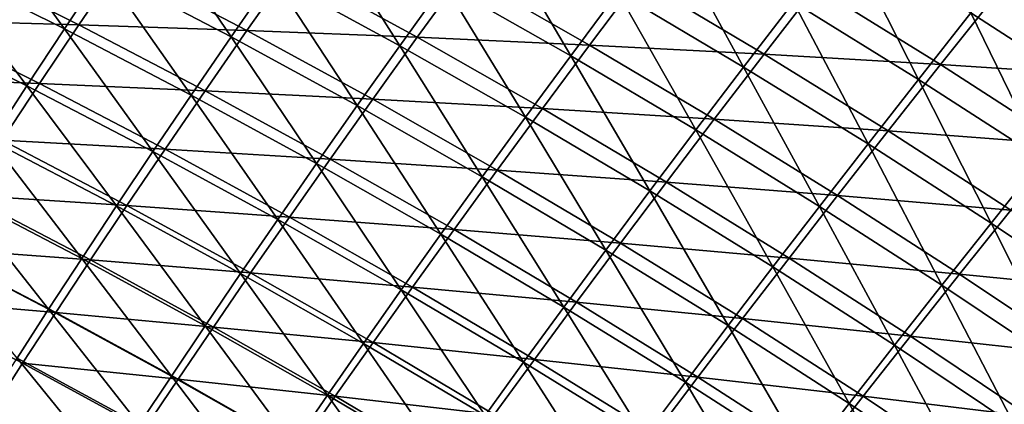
# Model space of a CAD drawing. Header units: metres. Extents: x -1 to 1402, y -1402 to 1.
# Tile 426 of 453: x 1076 to 1125, y -159 to -140. Entities that reach past the tile are written whole.
import ezdxf

# ---------------------------------------------------------------- set-up
doc = ezdxf.new("R2010")
doc.units = ezdxf.units.M

msp = doc.modelspace()

# ---------------------------------------------------------------- linework, layer by layer
at = {"layer": 'None0'}
for points in [[(1124.188843, -133.005203, -30.944132), (1137.031738, -141.316284, -30.947189), (1126.619507, -131.659164, -29.542799)], [(1137.031738, -141.316284, -30.947189), (1124.188843, -133.005203, -30.944132), (1133.046265, -138.878265, -32.354538)], [(1077.775635, -140.021011, -255.951675), (1071.415161, -136.846786, -255.955688), (1073.331055, -133.912048, -227.987076)], [(1079.727295, -137.105148, -227.983154), (1077.775635, -140.021011, -255.951675), (1073.331055, -133.912048, -227.987076)], [(1079.727295, -137.105148, -227.983154), (1081.771484, -134.089813, -200.031525), (1086.065063, -140.410736, -227.979401)], [(1086.065063, -140.410736, -227.979401), (1081.771484, -134.089813, -200.031525), (1088.14502, -137.415497, -200.027969)], [(1088.14502, -137.415497, -200.027969), (1090.320557, -134.319656, -172.095856), (1094.45752, -140.854294, -200.024582)], [(1090.320557, -134.319656, -172.095856), (1096.668335, -137.779938, -172.092758), (1094.45752, -140.854294, -200.024582)], [(1098.977295, -134.604309, -144.182632), (1102.952759, -141.353485, -172.089828), (1096.668335, -137.779938, -172.092758)], [(1098.977295, -134.604309, -144.182632), (1105.296265, -138.200882, -144.180069), (1102.952759, -141.353485, -172.089828)], [(1105.296265, -138.200882, -144.180069), (1107.73938, -134.946884, -116.295372), (1111.549316, -141.910599, -144.177643)], [(1107.73938, -134.946884, -116.295372), (1114.026001, -138.681274, -116.293365), (1111.549316, -141.910599, -144.177643)], [(1120.244141, -142.528641, -116.291489), (1114.026001, -138.681274, -116.293365), (1116.603027, -135.35144, -88.441719)], [(1116.603027, -135.35144, -88.441719), (1122.853271, -139.225113, -88.440414), (1120.244141, -142.528641, -116.291489)], [(1125.562866, -135.82196, -60.62711), (1129.032593, -143.211472, -88.439194), (1122.853271, -139.225113, -88.440414)], [(1069.587646, -139.68367, -283.938385), (1071.415161, -136.846786, -255.955688), (1075.912842, -142.839462, -283.934418)], [(1078.499878, -139.814362, -227.587738), (1072.167236, -136.646622, -227.592346), (1070.250122, -139.582672, -255.572815)], [(1071.415161, -136.846786, -255.955688), (1077.775635, -140.021011, -255.951675), (1075.912842, -142.839462, -283.934418)], [(1080.545044, -136.797607, -199.623489), (1072.167236, -136.646622, -227.592346), (1078.499878, -139.814362, -227.587738)], [(1086.857178, -140.097031, -199.619278), (1080.545044, -136.797607, -199.623489), (1078.499878, -139.814362, -227.587738)], [(1089.033447, -136.999573, -171.674149), (1080.545044, -136.797607, -199.623489), (1086.857178, -140.097031, -199.619278)], [(1095.322144, -140.432419, -171.670471), (1089.033447, -136.999573, -171.674149), (1086.857178, -140.097031, -199.619278)], [(1097.63147, -137.254852, -143.746887), (1089.033447, -136.999573, -171.674149), (1095.322144, -140.432419, -171.670471)], [(1077.775635, -140.021011, -255.951675), (1079.727295, -137.105148, -227.983154), (1084.077637, -143.307205, -255.94783)], [(1084.077637, -143.307205, -255.94783), (1079.727295, -137.105148, -227.983154), (1086.065063, -140.410736, -227.979401)], [(1086.065063, -140.410736, -227.979401), (1088.14502, -137.415497, -200.027969), (1092.341919, -143.828949, -227.97583)], [(1092.341919, -143.828949, -227.97583), (1088.14502, -137.415497, -200.027969), (1094.45752, -140.854294, -200.024582)], [(1103.893311, -140.822754, -143.743805), (1097.63147, -137.254852, -143.746887), (1095.322144, -140.432419, -171.670471)], [(1106.336426, -137.566498, -115.845772), (1097.63147, -137.254852, -143.746887), (1103.893311, -140.822754, -143.743805)], [(1094.45752, -140.854294, -200.024582), (1096.668335, -137.779938, -172.092758), (1100.706665, -144.405869, -200.021378)], [(1096.668335, -137.779938, -172.092758), (1102.952759, -141.353485, -172.089828), (1100.706665, -144.405869, -200.021378)], [(1112.567627, -141.271011, -115.843384), (1106.336426, -137.566498, -115.845772), (1103.893311, -140.822754, -143.743805)], [(1115.143921, -137.938599, -87.97934), (1106.336426, -137.566498, -115.845772), (1112.567627, -141.271011, -115.843384)], [(1121.340454, -141.781296, -87.977814), (1115.143921, -137.938599, -87.97934), (1112.567627, -141.271011, -115.843384)], [(1124.048706, -138.375107, -60.152367), (1115.143921, -137.938599, -87.97934), (1121.340454, -141.781296, -87.977814)], [(1105.296265, -138.200882, -144.180069), (1109.171387, -145.039764, -172.087067), (1102.952759, -141.353485, -172.089828)], [(1105.296265, -138.200882, -144.180069), (1111.549316, -141.910599, -144.177643), (1109.171387, -145.039764, -172.087067)], [(1130.206299, -142.357376, -60.151833), (1124.048706, -138.375107, -60.152367), (1121.340454, -141.781296, -87.977814)], [(1133.046265, -138.878265, -32.354538), (1124.048706, -138.375107, -60.152367), (1130.206299, -142.357376, -60.151833)], [(1111.549316, -141.910599, -144.177643), (1114.026001, -138.681274, -116.293365), (1117.734253, -145.733002, -144.175369)], [(1114.026001, -138.681274, -116.293365), (1120.244141, -142.528641, -116.291489), (1117.734253, -145.733002, -144.175369)], [(1122.853271, -139.225113, -88.440414), (1126.391602, -146.488495, -116.289742), (1120.244141, -142.528641, -116.291489)], [(1122.853271, -139.225113, -88.440414), (1129.032593, -143.211472, -88.439194), (1126.391602, -146.488495, -116.289742)], [(1068.421509, -142.420776, -283.566467), (1076.546997, -142.731491, -255.568146), (1070.250122, -139.582672, -255.572815)], [(1075.912842, -142.839462, -283.934418), (1074.135864, -145.562561, -311.92749), (1069.587646, -139.68367, -283.938385)], [(1070.250122, -139.582672, -255.572815), (1076.546997, -142.731491, -255.568146), (1078.499878, -139.814362, -227.587738)], [(1076.546997, -142.731491, -255.568146), (1084.776245, -143.093674, -227.583313), (1078.499878, -139.814362, -227.587738)], [(1078.499878, -139.814362, -227.587738), (1084.776245, -143.093674, -227.583313), (1086.857178, -140.097031, -199.619278)], [(1075.912842, -142.839462, -283.934418), (1077.775635, -140.021011, -255.951675), (1082.179932, -146.106674, -283.930634)], [(1082.179932, -146.106674, -283.930634), (1077.775635, -140.021011, -255.951675), (1084.077637, -143.307205, -255.94783)], [(1084.077637, -143.307205, -255.94783), (1086.065063, -140.410736, -227.979401), (1090.319092, -146.705444, -255.944183)], [(1084.776245, -143.093674, -227.583313), (1093.110596, -143.508377, -199.61525), (1086.857178, -140.097031, -199.619278)], [(1086.065063, -140.410736, -227.979401), (1092.341919, -143.828949, -227.97583), (1090.319092, -146.705444, -255.944183)], [(1086.857178, -140.097031, -199.619278), (1093.110596, -143.508377, -199.61525), (1095.322144, -140.432419, -171.670471)], [(1093.110596, -143.508377, -199.61525), (1101.549316, -143.977264, -171.666977), (1095.322144, -140.432419, -171.670471)], [(1095.322144, -140.432419, -171.670471), (1101.549316, -143.977264, -171.666977), (1103.893311, -140.822754, -143.743805)], [(1098.555786, -147.35939, -227.972427), (1092.341919, -143.828949, -227.97583), (1094.45752, -140.854294, -200.024582)], [(1098.555786, -147.35939, -227.972427), (1094.45752, -140.854294, -200.024582), (1100.706665, -144.405869, -200.021378)], [(1101.549316, -143.977264, -171.666977), (1110.090942, -144.502594, -143.740906), (1103.893311, -140.822754, -143.743805)], [(1103.893311, -140.822754, -143.743805), (1110.090942, -144.502594, -143.740906), (1112.567627, -141.271011, -115.843384)], [(1102.952759, -141.353485, -172.089828), (1106.890503, -148.069733, -200.018356), (1100.706665, -144.405869, -200.021378)], [(1102.952759, -141.353485, -172.089828), (1109.171387, -145.039764, -172.087067), (1106.890503, -148.069733, -200.018356)], [(1110.090942, -144.502594, -143.740906), (1118.731934, -145.087372, -115.841141), (1112.567627, -141.271011, -115.843384)], [(1112.567627, -141.271011, -115.843384), (1118.731934, -145.087372, -115.841141), (1121.340454, -141.781296, -87.977814)], [(1111.549316, -141.910599, -144.177643), (1115.322266, -148.838333, -172.084473), (1109.171387, -145.039764, -172.087067)], [(1111.549316, -141.910599, -144.177643), (1117.734253, -145.733002, -144.175369), (1115.322266, -148.838333, -172.084473)], [(1118.731934, -145.087372, -115.841141), (1127.467285, -145.73555, -87.976387), (1121.340454, -141.781296, -87.977814)], [(1121.340454, -141.781296, -87.977814), (1127.467285, -145.73555, -87.976387), (1130.206299, -142.357376, -60.151833)], [(1076.546997, -142.731491, -255.568146), (1068.421509, -142.420776, -283.566467), (1074.683228, -145.551102, -283.56192)], [(1074.135864, -145.562561, -311.92749), (1075.912842, -142.839462, -283.934418), (1080.368774, -148.810959, -311.923859)], [(1082.787842, -145.991333, -255.56369), (1076.546997, -142.731491, -255.568146), (1074.683228, -145.551102, -283.56192)], [(1080.368774, -148.810959, -311.923859), (1075.912842, -142.839462, -283.934418), (1082.179932, -146.106674, -283.930634)], [(1084.776245, -143.093674, -227.583313), (1076.546997, -142.731491, -255.568146), (1082.787842, -145.991333, -255.56369)], [(1117.734253, -145.733002, -144.175369), (1120.244141, -142.528641, -116.291489), (1123.848755, -149.667572, -144.173248)], [(1120.244141, -142.528641, -116.291489), (1126.391602, -146.488495, -116.289742), (1123.848755, -149.667572, -144.173248)], [(1082.179932, -146.106674, -283.930634), (1084.077637, -143.307205, -255.94783), (1088.386353, -149.485367, -283.927032)], [(1090.994019, -146.484375, -227.579102), (1084.776245, -143.093674, -227.583313), (1082.787842, -145.991333, -255.56369)], [(1084.077637, -143.307205, -255.94783), (1090.319092, -146.705444, -255.944183), (1088.386353, -149.485367, -283.927032)], [(1093.110596, -143.508377, -199.61525), (1084.776245, -143.093674, -227.583313), (1090.994019, -146.484375, -227.579102)], [(1090.319092, -146.705444, -255.944183), (1092.341919, -143.828949, -227.97583), (1096.497803, -150.215378, -255.94072)], [(1099.302612, -147.031235, -199.61142), (1093.110596, -143.508377, -199.61525), (1090.994019, -146.484375, -227.579102)], [(1092.341919, -143.828949, -227.97583), (1098.555786, -147.35939, -227.972427), (1096.497803, -150.215378, -255.94072)], [(1101.549316, -143.977264, -171.666977), (1093.110596, -143.508377, -199.61525), (1099.302612, -147.031235, -199.61142)], [(1104.70459, -151.001602, -227.969238), (1098.555786, -147.35939, -227.972427), (1100.706665, -144.405869, -200.021378)], [(1107.712646, -147.633667, -171.663666), (1101.549316, -143.977264, -171.666977), (1099.302612, -147.031235, -199.61142)], [(1100.706665, -144.405869, -200.021378), (1106.890503, -148.069733, -200.018356), (1104.70459, -151.001602, -227.969238)], [(1110.090942, -144.502594, -143.740906), (1101.549316, -143.977264, -171.666977), (1107.712646, -147.633667, -171.663666)], [(1116.221924, -148.293961, -143.738174), (1110.090942, -144.502594, -143.740906), (1107.712646, -147.633667, -171.663666)], [(1118.731934, -145.087372, -115.841141), (1110.090942, -144.502594, -143.740906), (1116.221924, -148.293961, -143.738174)], [(1109.171387, -145.039764, -172.087067), (1113.006836, -151.845383, -200.015518), (1106.890503, -148.069733, -200.018356)], [(1109.171387, -145.039764, -172.087067), (1115.322266, -148.838333, -172.084473), (1113.006836, -151.845383, -200.015518)], [(1124.826782, -149.015045, -115.839043), (1118.731934, -145.087372, -115.841141), (1116.221924, -148.293961, -143.738174)], [(1127.467285, -145.73555, -87.976387), (1118.731934, -145.087372, -115.841141), (1124.826782, -149.015045, -115.839043)], [(1072.441162, -148.192322, -339.926605), (1074.135864, -145.562561, -311.92749), (1078.641113, -151.421799, -339.923248)], [(1072.905273, -148.275391, -311.566406), (1080.888916, -148.791916, -283.557556), (1074.683228, -145.551102, -283.56192)], [(1078.641113, -151.421799, -339.923248), (1074.135864, -145.562561, -311.92749), (1080.368774, -148.810959, -311.923859)], [(1074.683228, -145.551102, -283.56192), (1080.888916, -148.791916, -283.557556), (1082.787842, -145.991333, -255.56369)], [(1117.734253, -145.733002, -144.175369), (1121.403076, -152.748672, -172.082062), (1115.322266, -148.838333, -172.084473)], [(1117.734253, -145.733002, -144.175369), (1123.848755, -149.667572, -144.173248), (1121.403076, -152.748672, -172.082062)], [(1080.368774, -148.810959, -311.923859), (1082.179932, -146.106674, -283.930634), (1086.541138, -152.170258, -311.92041)], [(1080.888916, -148.791916, -283.557556), (1088.970215, -149.362045, -255.559418), (1082.787842, -145.991333, -255.56369)], [(1082.179932, -146.106674, -283.930634), (1088.386353, -149.485367, -283.927032), (1086.541138, -152.170258, -311.92041)], [(1082.787842, -145.991333, -255.56369), (1088.970215, -149.362045, -255.559418), (1090.994019, -146.484375, -227.579102)], [(1090.319092, -146.705444, -255.944183), (1094.530273, -152.975174, -283.923615), (1088.386353, -149.485367, -283.927032)], [(1088.970215, -149.362045, -255.559418), (1097.150879, -149.986099, -227.575089), (1090.994019, -146.484375, -227.579102)], [(1090.319092, -146.705444, -255.944183), (1096.497803, -150.215378, -255.94072), (1094.530273, -152.975174, -283.923615)], [(1090.994019, -146.484375, -227.579102), (1097.150879, -149.986099, -227.575089), (1099.302612, -147.031235, -199.61142)], [(1126.391602, -146.488495, -116.289742), (1129.890503, -153.713837, -144.171295), (1123.848755, -149.667572, -144.173248)], [(1097.150879, -149.986099, -227.575089), (1105.43103, -150.665192, -199.607803), (1099.302612, -147.031235, -199.61142)], [(1099.302612, -147.031235, -199.61142), (1105.43103, -150.665192, -199.607803), (1107.712646, -147.633667, -171.663666)], [(1096.497803, -150.215378, -255.94072), (1098.555786, -147.35939, -227.972427), (1102.611572, -153.836533, -255.937454)], [(1098.555786, -147.35939, -227.972427), (1104.70459, -151.001602, -227.969238), (1102.611572, -153.836533, -255.937454)], [(1105.43103, -150.665192, -199.607803), (1113.80957, -151.401169, -171.660553), (1107.712646, -147.633667, -171.663666)], [(1107.712646, -147.633667, -171.663666), (1113.80957, -151.401169, -171.660553), (1116.221924, -148.293961, -143.738174)], [(1070.825439, -150.730774, -367.927551), (1072.441162, -148.192322, -339.926605), (1076.993896, -153.94101, -367.924469)], [(1079.076782, -151.497314, -311.562286), (1072.905273, -148.275391, -311.566406), (1071.209839, -150.90657, -339.579102)], [(1076.993896, -153.94101, -367.924469), (1072.441162, -148.192322, -339.926605), (1078.641113, -151.421799, -339.923248)], [(1080.888916, -148.791916, -283.557556), (1072.905273, -148.275391, -311.566406), (1079.076782, -151.497314, -311.562286)], [(1106.890503, -148.069733, -200.018356), (1110.786011, -154.755096, -227.966232), (1104.70459, -151.001602, -227.969238)], [(1106.890503, -148.069733, -200.018356), (1113.006836, -151.845383, -200.015518), (1110.786011, -154.755096, -227.966232)], [(1113.80957, -151.401169, -171.660553), (1122.283813, -152.19632, -143.735626), (1116.221924, -148.293961, -143.738174)], [(1116.221924, -148.293961, -143.738174), (1122.283813, -152.19632, -143.735626), (1124.826782, -149.015045, -115.839043)], [(1078.641113, -151.421799, -339.923248), (1080.368774, -148.810959, -311.923859), (1084.780518, -154.761627, -339.920013)], [(1087.036377, -152.143036, -283.553375), (1080.888916, -148.791916, -283.557556), (1079.076782, -151.497314, -311.562286)], [(1084.780518, -154.761627, -339.920013), (1080.368774, -148.810959, -311.923859), (1086.541138, -152.170258, -311.92041)], [(1088.970215, -149.362045, -255.559418), (1080.888916, -148.791916, -283.557556), (1087.036377, -152.143036, -283.553375)], [(1115.322266, -148.838333, -172.084473), (1119.053345, -155.732361, -200.012878), (1113.006836, -151.845383, -200.015518)], [(1115.322266, -148.838333, -172.084473), (1121.403076, -152.748672, -172.082062), (1119.053345, -155.732361, -200.012878)], [(1122.283813, -152.19632, -143.735626), (1130.849854, -153.053238, -115.83709), (1124.826782, -149.015045, -115.839043)], [(1086.541138, -152.170258, -311.92041), (1088.386353, -149.485367, -283.927032), (1092.651001, -155.640091, -311.917145)], [(1095.091797, -152.843231, -255.555374), (1088.970215, -149.362045, -255.559418), (1087.036377, -152.143036, -283.553375)], [(1088.386353, -149.485367, -283.927032), (1094.530273, -152.975174, -283.923615), (1092.651001, -155.640091, -311.917145)], [(1097.150879, -149.986099, -227.575089), (1088.970215, -149.362045, -255.559418), (1095.091797, -152.843231, -255.555374)], [(1123.848755, -149.667572, -144.173248), (1127.411499, -156.770294, -172.079849), (1121.403076, -152.748672, -172.082062)], [(1123.848755, -149.667572, -144.173248), (1129.890503, -153.713837, -144.171295), (1127.411499, -156.770294, -172.079849)], [(1096.497803, -150.215378, -255.94072), (1100.609497, -156.575607, -283.92038), (1094.530273, -152.975174, -283.923615)], [(1103.244263, -153.598389, -227.571289), (1097.150879, -149.986099, -227.575089), (1095.091797, -152.843231, -255.555374)], [(1096.497803, -150.215378, -255.94072), (1102.611572, -153.836533, -255.937454), (1100.609497, -156.575607, -283.92038)], [(1105.43103, -150.665192, -199.607803), (1097.150879, -149.986099, -227.575089), (1103.244263, -153.598389, -227.571289)], [(1075.424194, -156.370468, -395.924744), (1070.825439, -150.730774, -367.927551), (1076.993896, -153.94101, -367.924469)], [(1111.493408, -154.409775, -199.604401), (1105.43103, -150.665192, -199.607803), (1103.244263, -153.598389, -227.571289)], [(1113.80957, -151.401169, -171.660553), (1105.43103, -150.665192, -199.607803), (1111.493408, -154.409775, -199.604401)], [(1069.593506, -153.44696, -367.598267), (1077.348267, -154.109543, -339.575378), (1071.209839, -150.90657, -339.579102)], [(1071.209839, -150.90657, -339.579102), (1077.348267, -154.109543, -339.575378), (1079.076782, -151.497314, -311.562286)], [(1102.611572, -153.836533, -255.937454), (1104.70459, -151.001602, -227.969238), (1108.658325, -157.568375, -255.934387)], [(1104.70459, -151.001602, -227.969238), (1110.786011, -154.755096, -227.966232), (1108.658325, -157.568375, -255.934387)], [(1076.993896, -153.94101, -367.924469), (1078.641113, -151.421799, -339.923248), (1083.102051, -157.261032, -367.921539)], [(1077.348267, -154.109543, -339.575378), (1085.190186, -154.828995, -311.55835), (1079.076782, -151.497314, -311.562286)], [(1078.641113, -151.421799, -339.923248), (1084.780518, -154.761627, -339.920013), (1083.102051, -157.261032, -367.921539)], [(1079.076782, -151.497314, -311.562286), (1085.190186, -154.828995, -311.55835), (1087.036377, -152.143036, -283.553375)], [(1119.837646, -155.279282, -171.657639), (1113.80957, -151.401169, -171.660553), (1111.493408, -154.409775, -199.604401)], [(1122.283813, -152.19632, -143.735626), (1113.80957, -151.401169, -171.660553), (1119.837646, -155.279282, -171.657639)], [(1090.857666, -158.211411, -339.916962), (1084.780518, -154.761627, -339.920013), (1086.541138, -152.170258, -311.92041)], [(1085.190186, -154.828995, -311.55835), (1093.123291, -155.604065, -283.549438), (1087.036377, -152.143036, -283.553375)], [(1090.857666, -158.211411, -339.916962), (1086.541138, -152.170258, -311.92041), (1092.651001, -155.640091, -311.917145)], [(1087.036377, -152.143036, -283.553375), (1093.123291, -155.604065, -283.549438), (1095.091797, -152.843231, -255.555374)], [(1113.006836, -151.845383, -200.015518), (1116.798218, -158.61937, -227.963455), (1110.786011, -154.755096, -227.966232)], [(1113.006836, -151.845383, -200.015518), (1119.053345, -155.732361, -200.012878), (1116.798218, -158.61937, -227.963455)], [(1128.27417, -156.208862, -143.733261), (1122.283813, -152.19632, -143.735626), (1119.837646, -155.279282, -171.657639)], [(1130.849854, -153.053238, -115.83709), (1122.283813, -152.19632, -143.735626), (1128.27417, -156.208862, -143.733261)], [(1094.530273, -152.975174, -283.923615), (1098.696533, -159.21994, -311.914063), (1092.651001, -155.640091, -311.917145)], [(1093.123291, -155.604065, -283.549438), (1101.150269, -156.434448, -255.551529), (1095.091797, -152.843231, -255.555374)], [(1094.530273, -152.975174, -283.923615), (1100.609497, -156.575607, -283.92038), (1098.696533, -159.21994, -311.914063)], [(1095.091797, -152.843231, -255.555374), (1101.150269, -156.434448, -255.551529), (1103.244263, -153.598389, -227.571289)], [(1121.403076, -152.748672, -172.082062), (1125.027954, -159.730164, -200.010452), (1119.053345, -155.732361, -200.012878)], [(1121.403076, -152.748672, -172.082062), (1127.411499, -156.770294, -172.079849), (1125.027954, -159.730164, -200.010452)], [(1074.130615, -159.062668, -395.620148), (1075.700562, -156.630615, -367.595062), (1069.593506, -153.44696, -367.598267)], [(1075.700562, -156.630615, -367.595062), (1077.348267, -154.109543, -339.575378), (1069.593506, -153.44696, -367.598267)], [(1101.150269, -156.434448, -255.551529), (1109.271851, -157.320801, -227.567719), (1103.244263, -153.598389, -227.571289)], [(1103.244263, -153.598389, -227.571289), (1109.271851, -157.320801, -227.567719), (1111.493408, -154.409775, -199.604401)], [(1075.424194, -156.370468, -395.924744), (1076.993896, -153.94101, -367.924469), (1081.502808, -159.670135, -395.92218)], [(1083.428711, -157.421692, -339.571808), (1077.348267, -154.109543, -339.575378), (1075.700562, -156.630615, -367.595062)], [(1076.993896, -153.94101, -367.924469), (1083.102051, -157.261032, -367.921539), (1081.502808, -159.670135, -395.92218)], [(1083.428711, -157.421692, -339.571808), (1085.190186, -154.828995, -311.55835), (1077.348267, -154.109543, -339.575378)], [(1102.611572, -153.836533, -255.937454), (1106.62207, -160.286163, -283.917358), (1100.609497, -156.575607, -283.92038)], [(1102.611572, -153.836533, -255.937454), (1108.658325, -157.568375, -255.934387), (1106.62207, -160.286163, -283.917358)], [(1109.271851, -157.320801, -227.567719), (1117.487305, -158.264496, -199.601212), (1111.493408, -154.409775, -199.604401)], [(1111.493408, -154.409775, -199.604401), (1117.487305, -158.264496, -199.601212), (1119.837646, -155.279282, -171.657639)], [(1083.102051, -157.261032, -367.921539), (1084.780518, -154.761627, -339.920013), (1089.147827, -160.69046, -367.918762)], [(1091.243042, -158.27002, -311.554596), (1085.190186, -154.828995, -311.55835), (1083.428711, -157.421692, -339.571808)], [(1084.780518, -154.761627, -339.920013), (1090.857666, -158.211411, -339.916962), (1089.147827, -160.69046, -367.918762)], [(1091.243042, -158.27002, -311.554596), (1093.123291, -155.604065, -283.549438), (1085.190186, -154.828995, -311.55835)], [(1110.786011, -154.755096, -227.966232), (1114.636108, -161.410461, -255.931549), (1108.658325, -157.568375, -255.934387)], [(1110.786011, -154.755096, -227.966232), (1116.798218, -158.61937, -227.963455), (1114.636108, -161.410461, -255.931549)], [(1096.870361, -161.77063, -339.914093), (1090.857666, -158.211411, -339.916962), (1092.651001, -155.640091, -311.917145)], [(1099.147217, -159.174545, -283.545685), (1093.123291, -155.604065, -283.549438), (1091.243042, -158.27002, -311.554596)], [(1092.651001, -155.640091, -311.917145), (1098.696533, -159.21994, -311.914063), (1096.870361, -161.77063, -339.914093)], [(1099.147217, -159.174545, -283.545685), (1101.150269, -156.434448, -255.551529), (1093.123291, -155.604065, -283.549438)], [(1117.487305, -158.264496, -199.601212), (1125.794556, -159.267151, -171.654938), (1119.837646, -155.279282, -171.657639)], [(1119.837646, -155.279282, -171.657639), (1125.794556, -159.267151, -171.654938), (1128.27417, -156.208862, -143.733261)], [(1119.053345, -155.732361, -200.012878), (1122.73877, -162.593964, -227.960876), (1116.798218, -158.61937, -227.963455)], [(1119.053345, -155.732361, -200.012878), (1125.027954, -159.730164, -200.010452), (1122.73877, -162.593964, -227.960876)], [(1073.928467, -158.712585, -423.927246), (1075.424194, -156.370468, -395.924744), (1079.979858, -161.991074, -423.92511)], [(1081.749634, -159.922913, -367.59201), (1075.700562, -156.630615, -367.595062), (1074.130615, -159.062668, -395.620148)], [(1075.424194, -156.370468, -395.924744), (1081.502808, -159.670135, -395.92218), (1079.979858, -161.991074, -423.92511)], [(1081.749634, -159.922913, -367.59201), (1083.428711, -157.421692, -339.571808), (1075.700562, -156.630615, -367.595062)], [(1100.609497, -156.575607, -283.92038), (1104.675415, -162.909332, -311.911163), (1098.696533, -159.21994, -311.914063)], [(1107.143188, -160.135223, -255.547928), (1101.150269, -156.434448, -255.551529), (1099.147217, -159.174545, -283.545685)], [(1100.609497, -156.575607, -283.92038), (1106.62207, -160.286163, -283.917358), (1104.675415, -162.909332, -311.911163)], [(1107.143188, -160.135223, -255.547928), (1109.271851, -157.320801, -227.567719), (1101.150269, -156.434448, -255.551529)], [(1083.102051, -157.261032, -367.921539), (1087.519043, -163.078674, -395.919708), (1081.502808, -159.670135, -395.92218)], [(1089.44873, -160.842621, -339.56842), (1083.428711, -157.421692, -339.571808), (1081.749634, -159.922913, -367.59201)], [(1083.102051, -157.261032, -367.921539), (1089.147827, -160.69046, -367.918762), (1087.519043, -163.078674, -395.919708)], [(1089.44873, -160.842621, -339.56842), (1091.243042, -158.27002, -311.554596), (1083.428711, -157.421692, -339.571808)], [(1108.658325, -157.568375, -255.934387), (1112.565796, -164.106354, -283.914551), (1106.62207, -160.286163, -283.917358)], [(1115.231323, -161.152817, -227.564377), (1109.271851, -157.320801, -227.567719), (1107.143188, -160.135223, -255.547928)], [(1108.658325, -157.568375, -255.934387), (1114.636108, -161.410461, -255.931549), (1112.565796, -164.106354, -283.914551)], [(1115.231323, -161.152817, -227.564377), (1117.487305, -158.264496, -199.601212), (1109.271851, -157.320801, -227.567719)], [(1089.147827, -160.69046, -367.918762), (1090.857666, -158.211411, -339.916962), (1095.12915, -164.22876, -367.916138)], [(1097.233154, -161.819901, -311.551086), (1091.243042, -158.27002, -311.554596), (1089.44873, -160.842621, -339.56842)], [(1090.857666, -158.211411, -339.916962), (1096.870361, -161.77063, -339.914093), (1095.12915, -164.22876, -367.916138)], [(1097.233154, -161.819901, -311.551086), (1099.147217, -159.174545, -283.545685), (1091.243042, -158.27002, -311.554596)], [(1123.410278, -162.2285, -199.598267), (1117.487305, -158.264496, -199.601212), (1115.231323, -161.152817, -227.564377)], [(1123.410278, -162.2285, -199.598267), (1125.794556, -159.267151, -171.654938), (1117.487305, -158.264496, -199.601212)], [(1116.798218, -158.61937, -227.963455), (1120.542847, -165.362289, -255.928925), (1114.636108, -161.410461, -255.931549)], [(1116.798218, -158.61937, -227.963455), (1122.73877, -162.593964, -227.960876), (1120.542847, -165.362289, -255.928925)]]:
    msp.add_3dface(points, dxfattribs=at)

doc.saveas('drawing.dxf')
